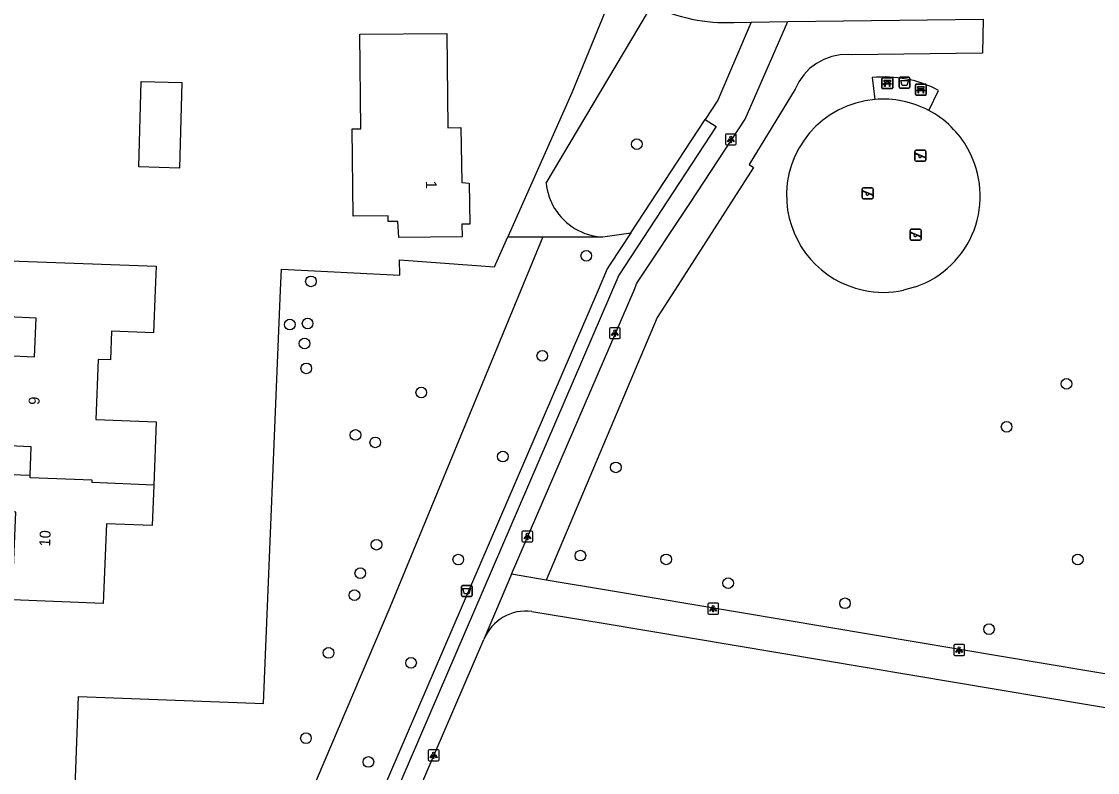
# Model space of a CAD drawing. Extents: x 160732 to 162105, y 387428 to 388479.
# Drawn here: x 161877.8 to 161976.5, y 387705.7 to 387774.7 of the extents above; entities that cross this region are included whole.
import ezdxf

# ---------------------------------------------------------------- set-up
doc = ezdxf.new("R2010")
doc.units = 0
for name, color, linetype in [('IMGEO_Afvalbak', 7, 'Continuous'), ('IMGEO_Bank', 7, 'Continuous'), ('IMGEO_Boom', 7, 'Continuous'), ('IMGEO_Fietspad_gesloten', 7, 'Continuous'), ('IMGEO_Groenvoorziening', 7, 'Continuous'), ('IMGEO_Lichtpunt', 7, 'Continuous'), ('IMGEO_Pand', 7, 'Continuous'), ('IMGEO_Pand_nummerreeks', 7, 'Continuous'), ('IMGEO_Speelvoorziening', 7, 'Continuous'), ('IMGEO_Voetpad_open', 7, 'Continuous')]:
    doc.layers.add(name, color=color, linetype=linetype)

msp = doc.modelspace()

# ---------------------------------------------------------------- linework, layer by layer
at = {"layer": 'IMGEO_Afvalbak'}
for p, q in [((161958.289, 387768.654), (161958.289, 387769.454)), ((161958.289, 387769.454), (161958.289, 387768.654)), ((161958.389, 387769.554), (161959.179, 387769.554)), ((161959.179, 387769.554), (161958.389, 387769.554)), ((161959.279, 387769.454), (161959.279, 387768.654)), ((161959.279, 387768.654), (161959.279, 387769.454)), ((161959.179, 387768.554), (161958.389, 387768.554)), ((161958.389, 387768.554), (161959.179, 387768.554)), ((161918.132, 387721.992), (161918.132, 387722.792)), ((161918.132, 387722.792), (161918.132, 387721.992)), ((161918.232, 387722.892), (161919.022, 387722.892)), ((161919.022, 387722.892), (161918.232, 387722.892)), ((161919.122, 387722.792), (161919.122, 387721.992)), ((161919.122, 387721.992), (161919.122, 387722.792)), ((161919.022, 387721.892), (161918.232, 387721.892)), ((161918.232, 387721.892), (161919.022, 387721.892))]:
    msp.add_line(p, q, dxfattribs=at)
for points in [[(161958.432, 387769.268), (161959.136, 387769.268), (161958.987, 387768.798), (161958.581, 387768.798), (161958.432, 387769.268)], [(161918.275, 387722.606), (161918.979, 387722.606), (161918.83, 387722.136), (161918.424, 387722.136), (161918.275, 387722.606)]]:
    msp.add_lwpolyline(points, dxfattribs=at)
for centre, start, end in [((161958.389, 387769.454), 90, 180), ((161958.389, 387769.454), 90, 180), ((161959.179, 387769.454), 0, 90), ((161959.179, 387769.454), 360, 90), ((161958.389, 387768.654), 180, 270), ((161958.389, 387768.654), 180, 270), ((161959.179, 387768.654), 270, 0), ((161959.179, 387768.654), 270, 0), ((161918.232, 387722.792), 90, 180), ((161918.232, 387722.792), 90, 180), ((161919.022, 387722.792), 0, 90), ((161919.022, 387722.792), 360, 90), ((161918.232, 387721.992), 180, 270), ((161918.232, 387721.992), 180, 270), ((161919.022, 387721.992), 270, 0), ((161919.022, 387721.992), 270, 0)]:
    msp.add_arc(centre, 0.1, start, end, dxfattribs=at)
at = {"layer": 'IMGEO_Bank'}
for p, q in [((161956.703, 387768.589), (161956.703, 387769.43)), ((161956.703, 387769.43), (161956.703, 387768.589)), ((161956.778, 387769.514), (161957.619, 387769.514)), ((161957.619, 387769.514), (161956.778, 387769.514)), ((161957.703, 387769.439), (161957.703, 387768.598)), ((161957.703, 387768.598), (161957.703, 387769.439)), ((161957.628, 387768.514), (161956.787, 387768.514)), ((161956.787, 387768.514), (161957.628, 387768.514)), ((161957.4, 387768.912), (161957.007, 387768.912)), ((161957.012, 387769.02), (161957.012, 387769.126)), ((161957.056, 387769.126), (161957.056, 387769.02)), ((161957.344, 387769.132), (161957.062, 387769.132)), ((161957.062, 387769.014), (161957.344, 387769.014)), ((161957.35, 387769.02), (161957.35, 387769.126)), ((161957.394, 387769.126), (161957.394, 387769.02)), ((161959.782, 387767.991), (161959.782, 387768.832)), ((161959.782, 387768.832), (161959.782, 387767.991)), ((161959.857, 387768.916), (161960.698, 387768.916)), ((161960.698, 387768.916), (161959.857, 387768.916)), ((161960.091, 387768.422), (161960.091, 387768.528)), ((161960.135, 387768.528), (161960.135, 387768.422)), ((161960.423, 387768.534), (161960.141, 387768.534)), ((161960.141, 387768.416), (161960.423, 387768.416)), ((161960.429, 387768.422), (161960.429, 387768.528)), ((161960.473, 387768.528), (161960.473, 387768.422)), ((161960.782, 387768.841), (161960.782, 387768)), ((161960.782, 387768), (161960.782, 387768.841)), ((161960.707, 387767.916), (161959.866, 387767.916)), ((161959.866, 387767.916), (161960.707, 387767.916)), ((161960.479, 387768.314), (161960.086, 387768.314))]:
    msp.add_line(p, q, dxfattribs=at)
for points in [[(161956.95, 387768.912), (161956.808, 387768.912), (161956.92, 387769.014), (161957.006, 387769.014)], [(161957.006, 387769.132), (161956.92, 387769.132), (161956.92, 387769.293), (161957.483, 387769.293), (161957.483, 387769.132), (161957.4, 387769.132)], [(161957, 387768.905), (161957, 387768.698), (161956.957, 387768.698), (161956.957, 387768.905)], [(161957.4, 387769.014), (161957.483, 387769.014), (161957.595, 387768.912), (161957.456, 387768.912)], [(161957.45, 387768.905), (161957.45, 387768.698), (161957.406, 387768.698), (161957.406, 387768.905)], [(161960.029, 387768.314), (161959.887, 387768.314), (161959.999, 387768.416), (161960.085, 387768.416)], [(161960.085, 387768.534), (161959.999, 387768.534), (161959.999, 387768.695), (161960.562, 387768.695), (161960.562, 387768.534), (161960.479, 387768.534)], [(161960.479, 387768.416), (161960.562, 387768.416), (161960.674, 387768.314), (161960.535, 387768.314)], [(161960.079, 387768.307), (161960.079, 387768.1), (161960.036, 387768.1), (161960.036, 387768.307)], [(161960.529, 387768.307), (161960.529, 387768.1), (161960.485, 387768.1), (161960.485, 387768.307)]]:
    msp.add_lwpolyline(points, dxfattribs=at)
for centre, radius, start, end in [((161956.781, 387769.436), 0.0779, 92.4484, 184.28452), ((161956.781, 387769.436), 0.0779, 92.4484, 184.28452), ((161957.625, 387769.436), 0.0779, 2.4484, 94.28452), ((161957.625, 387769.436), 0.0779, 2.4484, 94.28452), ((161956.781, 387768.592), 0.0779, 182.4484, 274.28452), ((161956.781, 387768.592), 0.0779, 182.4484, 274.28452), ((161956.95, 387768.905), 0.00671, 2.89567, 87.10433), ((161957.007, 387768.905), 0.00671, 92.89567, 177.10433), ((161957.005, 387769.125), 0.00671, 2.89567, 87.10433), ((161957.005, 387769.021), 0.00671, 272.89567, 357.10433), ((161957.062, 387769.125), 0.00671, 92.89567, 177.10433), ((161957.062, 387769.021), 0.00671, 182.89567, 267.10433), ((161957.344, 387769.125), 0.00671, 2.89567, 87.10433), ((161957.344, 387769.021), 0.00671, 272.89567, 357.10433), ((161957.401, 387769.125), 0.00671, 92.89567, 177.10433), ((161957.401, 387769.021), 0.00671, 182.89567, 267.10433), ((161957.399, 387768.905), 0.00671, 2.89567, 87.10433), ((161957.456, 387768.905), 0.00671, 92.89567, 177.10433), ((161957.625, 387768.592), 0.0779, 272.4484, 4.28452), ((161957.625, 387768.592), 0.0779, 272.4484, 4.28452), ((161959.86, 387768.838), 0.0779, 92.4484, 184.28452), ((161959.86, 387768.838), 0.0779, 92.4484, 184.28452), ((161960.084, 387768.527), 0.00671, 2.89567, 87.10433), ((161960.084, 387768.423), 0.00671, 272.89567, 357.10433), ((161960.141, 387768.527), 0.00671, 92.89567, 177.10433), ((161960.141, 387768.423), 0.00671, 182.89567, 267.10433), ((161960.423, 387768.527), 0.00671, 2.89567, 87.10433), ((161960.423, 387768.423), 0.00671, 272.89567, 357.10433), ((161960.48, 387768.527), 0.00671, 92.89567, 177.10433), ((161960.48, 387768.423), 0.00671, 182.89567, 267.10433), ((161960.704, 387768.838), 0.0779, 2.4484, 94.28452), ((161960.704, 387768.838), 0.0779, 2.4484, 94.28452), ((161959.86, 387767.994), 0.0779, 182.4484, 274.28452), ((161959.86, 387767.994), 0.0779, 182.4484, 274.28452), ((161960.029, 387768.307), 0.00671, 2.89567, 87.10433), ((161960.086, 387768.307), 0.00671, 92.89567, 177.10433), ((161960.478, 387768.307), 0.00671, 2.89567, 87.10433), ((161960.535, 387768.307), 0.00671, 92.89567, 177.10433), ((161960.704, 387767.994), 0.0779, 272.4484, 4.28452), ((161960.704, 387767.994), 0.0779, 272.4484, 4.28452)]:
    msp.add_arc(centre, radius, start, end, dxfattribs=at)
at = {"layer": 'IMGEO_Boom'}
for centre in [(161934.233, 387763.415), (161929.59, 387753.155), (161904.332, 387750.811), (161902.399, 387746.847), (161904.031, 387746.95), (161903.75, 387745.104), (161925.559, 387743.973), (161903.906, 387742.825), (161973.643, 387741.401), (161914.455, 387740.614), (161968.146, 387737.462), (161908.42, 387736.713), (161910.233, 387736.027), (161921.941, 387734.727), (161932.298, 387733.736), (161910.346, 387726.635), (161929.053, 387725.635), (161917.848, 387725.269), (161936.919, 387725.287), (161974.674, 387725.271), (161908.858, 387724.026), (161942.608, 387723.108), (161908.323, 387722.001), (161953.323, 387721.253), (161966.534, 387718.883), (161905.951, 387716.701), (161913.514, 387715.793), (161903.879, 387708.866), (161909.601, 387706.688)]:
    msp.add_circle(centre, 0.489, dxfattribs=at)
at = {"layer": 'IMGEO_Fietspad_gesloten'}
for points in [[(161940.506, 387765.69), (161941.509, 387765.032), (161932.572, 387751.385), (161886.105, 387643.404)], [(161933.668, 387755.273), (161940.506, 387765.69)], [(161933.668, 387755.273), (161931.787, 387752.401), (161931.51, 387751.953), (161930.67, 387750), (161887.355, 387649.335), (161885.124, 387644.161)]]:
    msp.add_lwpolyline(points, dxfattribs=at)
at = {"layer": 'IMGEO_Groenvoorziening'}
for points in [[(161932.35, 387778.164), (161928.278, 387768.138), (161922.388, 387754.906)], [(161925.913, 387759.832), (161935.211, 387775.471), (161935.635, 387776.184)], [(161965.984, 387774.902), (161965.942, 387771.779), (161953.934, 387771.622), (161953.674, 387771.639), (161952.892, 387771.61), (161952.124, 387771.461), (161951.388, 387771.197), (161950.7, 387770.824), (161950.078, 387770.35), (161949.535, 387769.787), (161949.084, 387769.147), (161948.737, 387768.446), (161944.525, 387761.549), (161944.94, 387761.254), (161937.701, 387750), (161936.097, 387747.506), (161925.918, 387723.389)], [(161890.604, 387688.136), (161882.13, 387688.528), (161882.254, 387691.929), (161883.011, 387712.698), (161899.997, 387712.055), (161901.551, 387750), (161901.63, 387751.922), (161912.478, 387751.368), (161912.445, 387752.781), (161921.159, 387752.145), (161922.388, 387754.906)], [(161925.615, 387754.9), (161923.593, 387750), (161911.574, 387720.882), (161897.533, 387687.883)], [(161922.388, 387754.906), (161925.615, 387754.9)], [(161925.615, 387754.9), (161931.109, 387754.89)], [(161931.109, 387754.89), (161933.668, 387755.273)], [(161959.801, 387750.308), (161958.702, 387750)]]:
    msp.add_lwpolyline(points, dxfattribs=at)
for centre, radius, start, end in [((161956.796, 387758.698), 8.838, 94.8527, 184.04887), ((161956.86, 387758.712), 8.833, 28.81164, 61.94446), ((161956.9, 387758.647), 8.829, 289.18384, 29.30685), ((161931.351, 387760.359), 5.464, 185.53561, 211.46731), ((161956.856, 387758.704), 8.898, 184.05977, 258.00793), ((161931.368, 387760.366), 5.482, 211.43208, 267.2872), ((161956.855, 387758.7), 8.894, 258.01105, 281.98895)]:
    msp.add_arc(centre, radius, start, end, dxfattribs=at)
at = {"layer": 'IMGEO_Lichtpunt'}
for p, q in [((161942.355, 387764.248), (161942.355, 387763.441)), ((161942.355, 387764.248), (161942.355, 387763.441)), ((161943.257, 387764.343), (161942.449, 387764.343)), ((161943.257, 387764.343), (161942.449, 387764.343)), ((161943.351, 387763.441), (161943.351, 387764.248)), ((161943.351, 387763.441), (161943.351, 387764.248)), ((161942.449, 387763.347), (161943.257, 387763.347)), ((161942.449, 387763.347), (161943.257, 387763.347)), ((161931.716, 387746.458), (161931.716, 387745.651)), ((161931.716, 387746.458), (161931.716, 387745.651)), ((161932.618, 387746.553), (161931.81, 387746.553)), ((161932.618, 387746.553), (161931.81, 387746.553)), ((161932.712, 387745.651), (161932.712, 387746.458)), ((161932.712, 387745.651), (161932.712, 387746.458)), ((161931.81, 387745.557), (161932.618, 387745.557)), ((161931.81, 387745.557), (161932.618, 387745.557)), ((161923.692, 387727.79), (161923.692, 387726.983)), ((161923.692, 387727.79), (161923.692, 387726.983)), ((161924.594, 387727.885), (161923.786, 387727.885)), ((161924.594, 387727.885), (161923.786, 387727.885)), ((161924.688, 387726.983), (161924.688, 387727.79)), ((161924.688, 387726.983), (161924.688, 387727.79)), ((161923.786, 387726.889), (161924.594, 387726.889)), ((161923.786, 387726.889), (161924.594, 387726.889)), ((161940.737, 387721.163), (161940.737, 387720.356)), ((161940.737, 387721.163), (161940.737, 387720.356)), ((161941.639, 387721.258), (161940.831, 387721.258)), ((161941.639, 387721.258), (161940.831, 387721.258)), ((161941.733, 387720.356), (161941.733, 387721.163)), ((161941.733, 387720.356), (161941.733, 387721.163)), ((161940.831, 387720.262), (161941.639, 387720.262)), ((161940.831, 387720.262), (161941.639, 387720.262)), ((161963.302, 387717.365), (161963.302, 387716.558)), ((161963.302, 387717.365), (161963.302, 387716.558)), ((161964.204, 387717.46), (161963.396, 387717.46)), ((161964.204, 387717.46), (161963.396, 387717.46)), ((161964.298, 387716.558), (161964.298, 387717.365)), ((161964.298, 387716.558), (161964.298, 387717.365)), ((161963.396, 387716.464), (161964.204, 387716.464)), ((161963.396, 387716.464), (161964.204, 387716.464)), ((161915.092, 387707.7), (161915.092, 387706.893)), ((161915.092, 387707.7), (161915.092, 387706.893)), ((161915.994, 387707.795), (161915.186, 387707.795)), ((161915.994, 387707.795), (161915.186, 387707.795)), ((161916.088, 387706.893), (161916.088, 387707.7)), ((161916.088, 387706.893), (161916.088, 387707.7)), ((161915.186, 387706.799), (161915.994, 387706.799)), ((161915.186, 387706.799), (161915.994, 387706.799))]:
    msp.add_line(p, q, dxfattribs=at)
for points in [[(161942.729, 387763.912), (161942.768, 387763.884), (161942.58, 387763.622), (161942.542, 387763.649), (161942.729, 387763.912)], [(161942.831, 387763.864), (161942.878, 387763.864), (161942.878, 387763.542), (161942.831, 387763.542), (161942.831, 387763.864)], [(161942.941, 387763.884), (161942.979, 387763.911), (161943.166, 387763.649), (161943.127, 387763.621), (161942.941, 387763.884)], [(161932.09, 387746.122), (161932.129, 387746.094), (161931.941, 387745.832), (161931.903, 387745.859), (161932.09, 387746.122)], [(161932.192, 387746.074), (161932.239, 387746.074), (161932.239, 387745.752), (161932.192, 387745.752), (161932.192, 387746.074)], [(161932.302, 387746.094), (161932.34, 387746.121), (161932.527, 387745.859), (161932.488, 387745.831), (161932.302, 387746.094)], [(161924.066, 387727.454), (161924.105, 387727.426), (161923.917, 387727.164), (161923.879, 387727.191), (161924.066, 387727.454)], [(161924.168, 387727.406), (161924.215, 387727.406), (161924.215, 387727.084), (161924.168, 387727.084), (161924.168, 387727.406)], [(161924.278, 387727.426), (161924.316, 387727.453), (161924.503, 387727.191), (161924.464, 387727.163), (161924.278, 387727.426)], [(161941.111, 387720.827), (161941.15, 387720.799), (161940.962, 387720.537), (161940.924, 387720.564), (161941.111, 387720.827)], [(161941.213, 387720.779), (161941.26, 387720.779), (161941.26, 387720.457), (161941.213, 387720.457), (161941.213, 387720.779)], [(161941.323, 387720.799), (161941.361, 387720.826), (161941.548, 387720.564), (161941.509, 387720.536), (161941.323, 387720.799)], [(161963.676, 387717.029), (161963.715, 387717.001), (161963.527, 387716.739), (161963.489, 387716.766), (161963.676, 387717.029)], [(161963.778, 387716.981), (161963.825, 387716.981), (161963.825, 387716.659), (161963.778, 387716.659), (161963.778, 387716.981)], [(161963.888, 387717.001), (161963.926, 387717.028), (161964.113, 387716.766), (161964.074, 387716.738), (161963.888, 387717.001)], [(161915.466, 387707.364), (161915.505, 387707.336), (161915.317, 387707.074), (161915.279, 387707.101), (161915.466, 387707.364)], [(161915.568, 387707.316), (161915.615, 387707.316), (161915.615, 387706.994), (161915.568, 387706.994), (161915.568, 387707.316)], [(161915.678, 387707.336), (161915.716, 387707.363), (161915.903, 387707.101), (161915.864, 387707.073), (161915.678, 387707.336)]]:
    msp.add_lwpolyline(points, dxfattribs=at)
for centre in [(161942.854, 387764.046), (161932.215, 387746.256), (161924.191, 387727.588), (161941.236, 387720.961), (161963.801, 387717.163), (161915.591, 387707.498)]:
    msp.add_circle(centre, 0.0994, dxfattribs=at)
for centre, start, end in [((161942.449, 387764.248), 90, 180), ((161942.449, 387764.248), 90, 180), ((161943.257, 387764.248), 0, 90), ((161943.257, 387764.248), 0, 90), ((161942.449, 387763.441), 180, 270), ((161942.449, 387763.441), 180, 270), ((161943.257, 387763.441), 270, 0), ((161943.257, 387763.441), 270, 360), ((161931.81, 387746.458), 90, 180), ((161931.81, 387746.458), 90, 180), ((161932.618, 387746.458), 0, 90), ((161932.618, 387746.458), 0, 90), ((161931.81, 387745.651), 180, 270), ((161931.81, 387745.651), 180, 270), ((161932.618, 387745.651), 270, 0), ((161932.618, 387745.651), 270, 360), ((161923.786, 387727.79), 90, 180), ((161923.786, 387727.79), 90, 180), ((161923.786, 387726.983), 180, 270), ((161923.786, 387726.983), 180, 270), ((161924.594, 387727.79), 0, 90), ((161924.594, 387727.79), 0, 90), ((161924.594, 387726.983), 270, 0), ((161924.594, 387726.983), 270, 360), ((161940.831, 387721.163), 90, 180), ((161940.831, 387721.163), 90, 180), ((161941.639, 387721.163), 0, 90), ((161941.639, 387721.163), 0, 90), ((161940.831, 387720.356), 180, 270), ((161940.831, 387720.356), 180, 270), ((161941.639, 387720.356), 270, 0), ((161941.639, 387720.356), 270, 360), ((161963.396, 387717.365), 90, 180), ((161963.396, 387717.365), 90, 180), ((161964.204, 387717.365), 0, 90), ((161964.204, 387717.365), 0, 90), ((161963.396, 387716.558), 180, 270), ((161963.396, 387716.558), 180, 270), ((161964.204, 387716.558), 270, 0), ((161964.204, 387716.558), 270, 360), ((161915.186, 387707.7), 90, 180), ((161915.186, 387707.7), 90, 180), ((161915.994, 387707.7), 0, 90), ((161915.994, 387707.7), 0, 90), ((161915.186, 387706.893), 180, 270), ((161915.186, 387706.893), 180, 270), ((161915.994, 387706.893), 270, 0), ((161915.994, 387706.893), 270, 360)]:
    msp.add_arc(centre, 0.0946, start, end, dxfattribs=at)
at = {"layer": 'IMGEO_Pand'}
for points in [[(161916.797, 387773.586), (161916.898, 387764.899), (161918.096, 387764.933), (161918.161, 387759.876), (161918.855, 387759.843), (161918.899, 387756.068), (161918.19, 387756.06), (161918.21, 387754.914), (161912.396, 387754.84), (161912.293, 387756.309), (161911.423, 387756.297), (161911.416, 387756.827), (161908.216, 387756.785), (161908.111, 387764.804), (161908.921, 387764.815), (161908.807, 387773.497), (161916.797, 387773.586)], [(161892.492, 387769.063), (161892.265, 387761.206), (161888.549, 387761.32), (161888.776, 387769.17), (161892.492, 387769.063)], [(161871.971, 387752.889), (161876.716, 387752.709), (161887.657, 387752.293), (161890.126, 387752.199), (161890.043, 387750), (161889.894, 387746.087), (161886.049, 387746.233), (161885.949, 387743.604), (161884.812, 387743.65), (161884.59, 387738.14), (161890.148, 387737.916), (161889.914, 387732.106)], [(161878.574, 387733.013), (161878.68, 387735.633), (161875.994, 387735.741), (161876.328, 387743.993), (161878.976, 387743.886), (161879.12, 387747.449), (161876.519, 387747.548), (161871.736, 387747.73), (161871.818, 387749.594)], [(161889.914, 387732.106), (161889.764, 387728.397), (161885.578, 387728.566), (161885.282, 387721.24), (161876.926, 387721.578), (161877.251, 387729.616), (161875.748, 387729.677), (161875.887, 387733.121), (161878.574, 387733.013)], [(161889.914, 387732.106), (161884.258, 387732.334), (161884.267, 387732.56), (161878.565, 387732.788), (161878.574, 387733.013)]]:
    msp.add_lwpolyline(points, dxfattribs=at)
at = {"layer": 'IMGEO_Speelvoorziening'}
for p, q in [((161959.743, 387761.951), (161959.743, 387762.751)), ((161959.743, 387762.751), (161959.743, 387761.951)), ((161960.126, 387762.379), (161959.787, 387762.516)), ((161959.812, 387762.576), (161960.688, 387762.223)), ((161959.843, 387762.851), (161960.633, 387762.851)), ((161960.633, 387762.851), (161959.843, 387762.851)), ((161960.733, 387762.751), (161960.733, 387761.951)), ((161960.733, 387761.951), (161960.733, 387762.751)), ((161960.633, 387761.851), (161959.843, 387761.851)), ((161959.843, 387761.851), (161960.633, 387761.851)), ((161960.664, 387762.163), (161960.324, 387762.3)), ((161954.905, 387758.505), (161954.905, 387759.305)), ((161954.905, 387759.305), (161954.905, 387758.505)), ((161955.288, 387758.933), (161954.949, 387759.07)), ((161954.974, 387759.13), (161955.85, 387758.777)), ((161955.005, 387759.405), (161955.795, 387759.405)), ((161955.795, 387759.405), (161955.005, 387759.405)), ((161955.826, 387758.717), (161955.486, 387758.854)), ((161955.895, 387759.305), (161955.895, 387758.505)), ((161955.895, 387758.505), (161955.895, 387759.305)), ((161955.795, 387758.405), (161955.005, 387758.405)), ((161955.005, 387758.405), (161955.795, 387758.405)), ((161959.406, 387755.598), (161960.196, 387755.598)), ((161960.196, 387755.598), (161959.406, 387755.598)), ((161959.306, 387754.698), (161959.306, 387755.498)), ((161959.306, 387755.498), (161959.306, 387754.698)), ((161959.689, 387755.126), (161959.35, 387755.263)), ((161959.375, 387755.323), (161960.251, 387754.97)), ((161960.196, 387754.598), (161959.406, 387754.598)), ((161959.406, 387754.598), (161960.196, 387754.598)), ((161960.227, 387754.91), (161959.887, 387755.047)), ((161960.296, 387755.498), (161960.296, 387754.698)), ((161960.296, 387754.698), (161960.296, 387755.498))]:
    msp.add_line(p, q, dxfattribs=at)
for centre, radius, start, end in [((161959.843, 387762.751), 0.1, 90, 180), ((161959.843, 387762.751), 0.1, 90, 180), ((161959.8, 387762.546), 0.0327, 68.07798, 248.07798), ((161960.633, 387762.751), 0.1, 0, 90), ((161960.633, 387762.751), 0.1, 360, 90), ((161959.843, 387761.951), 0.1, 180, 270), ((161959.843, 387761.951), 0.1, 180, 270), ((161960.205, 387762.289), 0.12, 130.99278, 5.16318), ((161960.633, 387761.951), 0.1, 270, 0), ((161960.633, 387761.951), 0.1, 270, 0), ((161960.676, 387762.193), 0.0327, 248.07798, 68.07798), ((161955.005, 387759.305), 0.1, 90, 180), ((161955.005, 387759.305), 0.1, 90, 180), ((161954.962, 387759.1), 0.0327, 68.07798, 248.07798), ((161955.367, 387758.843), 0.12, 130.99278, 5.16318), ((161955.795, 387759.305), 0.1, 0, 90), ((161955.795, 387759.305), 0.1, 360, 90), ((161955.838, 387758.747), 0.0327, 248.07798, 68.07798), ((161955.005, 387758.505), 0.1, 180, 270), ((161955.005, 387758.505), 0.1, 180, 270), ((161955.795, 387758.505), 0.1, 270, 0), ((161955.795, 387758.505), 0.1, 270, 0), ((161959.406, 387755.498), 0.1, 90, 180), ((161959.406, 387755.498), 0.1, 90, 180), ((161960.196, 387755.498), 0.1, 0, 90), ((161960.196, 387755.498), 0.1, 360, 90), ((161959.406, 387754.698), 0.1, 180, 270), ((161959.406, 387754.698), 0.1, 180, 270), ((161959.363, 387755.293), 0.0327, 68.07798, 248.07798), ((161959.768, 387755.036), 0.12, 130.99278, 5.16318), ((161960.196, 387754.698), 0.1, 270, 0), ((161960.196, 387754.698), 0.1, 270, 0), ((161960.239, 387754.94), 0.0327, 248.07798, 68.07798)]:
    msp.add_arc(centre, radius, start, end, dxfattribs=at)
at = {"layer": 'IMGEO_Voetpad_open'}
for points in [[(161922.739, 387723.927), (161933.969, 387750), (161934.243, 387750.637), (161939.139, 387758.046), (161944.158, 387765.702), (161948.077, 387774.667)], [(161944.726, 387774.609), (161941.658, 387767.446), (161940.506, 387765.69)], [(161943.129, 387774.592), (161944.726, 387774.609)], [(161944.726, 387774.609), (161948.077, 387774.667)], [(161948.077, 387774.667), (161965.984, 387774.902)], [(161955.827, 387769.522), (161956.048, 387767.504)], [(161961.014, 387766.507), (161961.912, 387768.351)], [(161922.739, 387723.927), (161920.223, 387718.023), (161920.196, 387717.943)], [(161925.918, 387723.389), (161922.739, 387723.927)], [(161979.705, 387714.34), (161931.642, 387722.42), (161925.918, 387723.389)], [(161924.61, 387720.507), (161931.153, 387719.421), (161983.572, 387710.612), (161998.785, 387706.065)], [(161887.626, 387642.23), (161920.196, 387717.943)]]:
    msp.add_lwpolyline(points, dxfattribs=at)
for centre, radius, start, end in [((161942.318, 387789.207), 14.637, 242.83535, 273.1778), ((161956.936, 387758.887), 10.693, 62.2634, 95.95088), ((161956.86, 387758.684), 8.857, 62.0338, 95.26204), ((161924.069, 387716.357), 4.185, 82.57134, 157.73147)]:
    msp.add_arc(centre, radius, start, end, dxfattribs=at)

# ---------------------------------------------------------------- texts
at = {"layer": 'IMGEO_Pand_nummerreeks'}
for s, rotation, p in [('1', 270.65191, (161914.871, 387760.048)), ('9', 87.67973, (161879.428, 387739.46)), ('10', 87.68463, (161880.406, 387726.455))]:
    msp.add_text(s, height=1, rotation=rotation, dxfattribs=at).set_placement(p)

doc.saveas('drawing.dxf')
